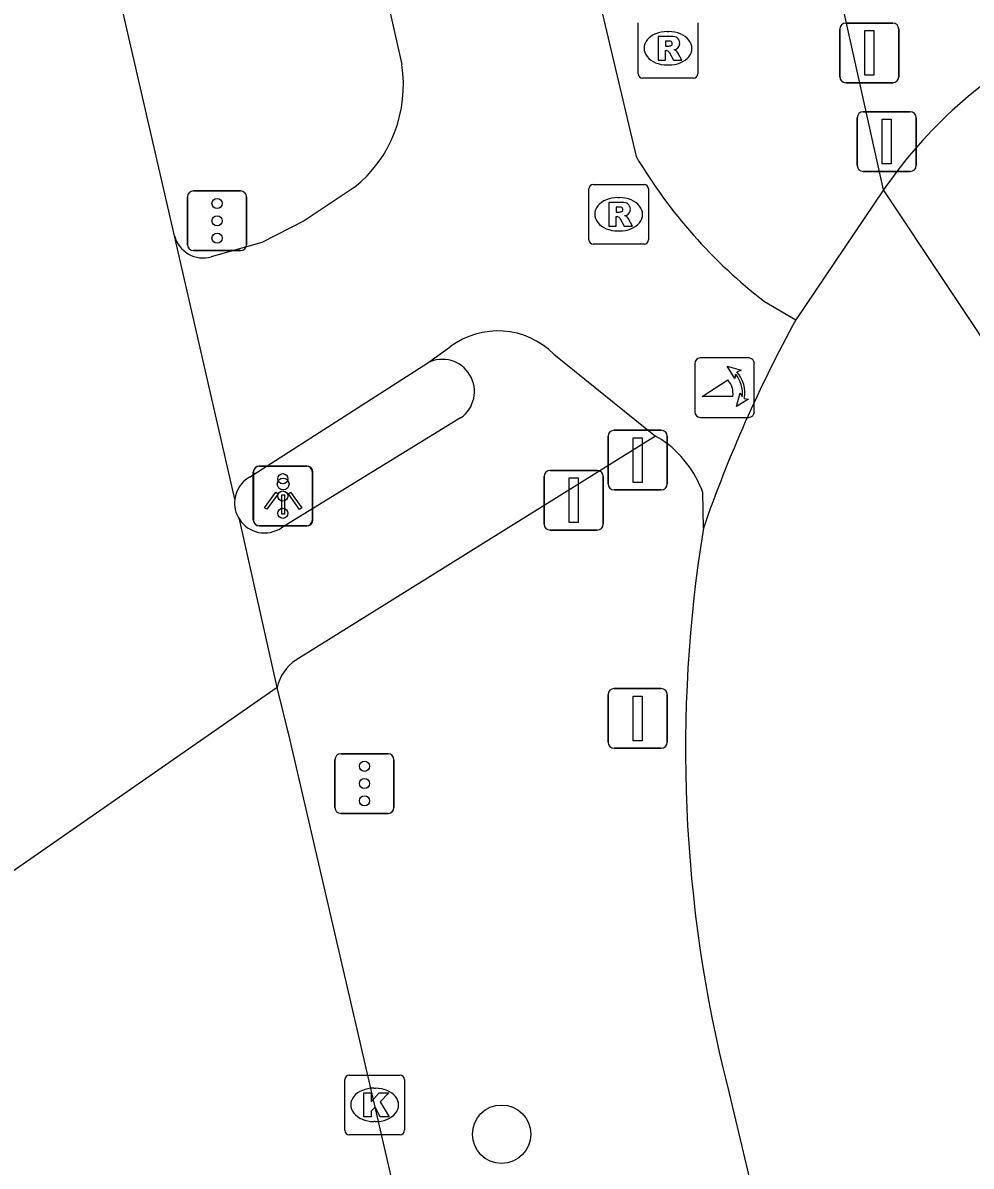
# Model space of a CAD drawing. Extents: x 156414 to 157775, y 382335 to 383765.
# Drawn here: x 157000.48 to 157016.38, y 382959.71 to 382978.87 of the extents above; entities that cross this region are included whole.
import ezdxf

# ---------------------------------------------------------------- set-up
doc = ezdxf.new("R2010")
doc.units = 0
for name, color, linetype in [('IMGEO_Afsluitpaal', 7, 'Continuous'), ('IMGEO_Boom', 7, 'Continuous'), ('IMGEO_Fietspad_gesloten', 7, 'Continuous'), ('IMGEO_Kolk', 7, 'Continuous'), ('IMGEO_Lichtpunt', 7, 'Continuous'), ('IMGEO_OVBaan_gesloten', 7, 'Continuous'), ('IMGEO_Poller', 7, 'Continuous'), ('IMGEO_Rijbaan_lokaal_gesloten', 7, 'Continuous'), ('IMGEO_Rioolput', 7, 'Continuous'), ('IMGEO_Verkeersbordpaal', 7, 'Continuous'), ('IMGEO_Verkeersregelinstallatiepaal', 7, 'Continuous'), ('IMGEO_Voetpad_open', 7, 'Continuous')]:
    doc.layers.add(name, color=color, linetype=linetype)

msp = doc.modelspace()

# ---------------------------------------------------------------- linework, layer by layer
at = {"layer": 'IMGEO_Afsluitpaal'}
for p, q in [((157014.174, 382977.964), (157014.174, 382978.764)), ((157014.174, 382978.764), (157014.174, 382977.964)), ((157014.274, 382978.864), (157015.064, 382978.864)), ((157015.064, 382978.864), (157014.274, 382978.864)), ((157015.164, 382978.764), (157015.164, 382977.964)), ((157015.164, 382977.964), (157015.164, 382978.764)), ((157015.064, 382977.864), (157014.274, 382977.864)), ((157014.274, 382977.864), (157015.064, 382977.864)), ((157014.467, 382976.478), (157014.467, 382977.278)), ((157014.467, 382977.278), (157014.467, 382976.478)), ((157014.567, 382977.378), (157015.357, 382977.378)), ((157015.357, 382977.378), (157014.567, 382977.378)), ((157015.457, 382977.278), (157015.457, 382976.478)), ((157015.457, 382976.478), (157015.457, 382977.278)), ((157015.357, 382976.378), (157014.567, 382976.378)), ((157014.567, 382976.378), (157015.357, 382976.378)), ((157010.292, 382971.142), (157010.292, 382971.942)), ((157010.292, 382971.942), (157010.292, 382971.142)), ((157010.392, 382972.042), (157011.182, 382972.042)), ((157011.182, 382972.042), (157010.392, 382972.042)), ((157011.282, 382971.942), (157011.282, 382971.142)), ((157011.282, 382971.142), (157011.282, 382971.942)), ((157009.32, 382971.369), (157010.11, 382971.369)), ((157010.11, 382971.369), (157009.32, 382971.369)), ((157009.22, 382970.469), (157009.22, 382971.269)), ((157009.22, 382971.269), (157009.22, 382970.469)), ((157010.21, 382971.269), (157010.21, 382970.469)), ((157010.21, 382970.469), (157010.21, 382971.269)), ((157011.182, 382971.042), (157010.392, 382971.042)), ((157010.392, 382971.042), (157011.182, 382971.042)), ((157010.11, 382970.369), (157009.32, 382970.369)), ((157009.32, 382970.369), (157010.11, 382970.369))]:
    msp.add_line(p, q, dxfattribs=at)
for points in [[(157014.594, 382978.739), (157014.744, 382978.739), (157014.744, 382977.989), (157014.594, 382977.989), (157014.594, 382978.739)], [(157014.887, 382977.253), (157015.037, 382977.253), (157015.037, 382976.503), (157014.887, 382976.503), (157014.887, 382977.253)], [(157010.712, 382971.917), (157010.862, 382971.917), (157010.862, 382971.167), (157010.712, 382971.167), (157010.712, 382971.917)], [(157009.64, 382971.244), (157009.79, 382971.244), (157009.79, 382970.494), (157009.64, 382970.494), (157009.64, 382971.244)]]:
    msp.add_lwpolyline(points, dxfattribs=at)
for centre, start, end in [((157014.274, 382978.764), 90, 180), ((157014.274, 382978.764), 90, 180), ((157015.064, 382978.764), 0, 90), ((157015.064, 382978.764), 360, 90), ((157014.274, 382977.964), 180, 270), ((157014.274, 382977.964), 180, 270), ((157015.064, 382977.964), 270, 0), ((157015.064, 382977.964), 270, 0), ((157014.567, 382977.278), 90, 180), ((157014.567, 382977.278), 90, 180), ((157015.357, 382977.278), 0, 90), ((157015.357, 382977.278), 360, 90), ((157014.567, 382976.478), 180, 270), ((157014.567, 382976.478), 180, 270), ((157015.357, 382976.478), 270, 0), ((157015.357, 382976.478), 270, 0), ((157010.392, 382971.942), 90, 180), ((157010.392, 382971.942), 90, 180), ((157011.182, 382971.942), 0, 90), ((157011.182, 382971.942), 360, 90), ((157009.32, 382971.269), 90, 180), ((157009.32, 382971.269), 90, 180), ((157010.11, 382971.269), 0, 90), ((157010.11, 382971.269), 360, 90), ((157010.392, 382971.142), 180, 270), ((157010.392, 382971.142), 180, 270), ((157011.182, 382971.142), 270, 0), ((157011.182, 382971.142), 270, 0), ((157009.32, 382970.469), 180, 270), ((157009.32, 382970.469), 180, 270), ((157010.11, 382970.469), 270, 0), ((157010.11, 382970.469), 270, 0)]:
    msp.add_arc(centre, 0.1, start, end, dxfattribs=at)
at = {"layer": 'IMGEO_Boom'}
msp.add_circle((157008.508, 382960.248), 0.489, dxfattribs=at)
at = {"layer": 'IMGEO_Fietspad_gesloten'}
for points in [[(157005.072, 382985.99), (157006.836, 382978.167)], [(157009.997, 382979.868), (157010.763, 382976.629)], [(157006.039, 382976.107), (157005.199, 382975.552), (157004.491, 382975.189), (157003.64, 382974.948)], [(157012.915, 382974.2), (157013.441, 382973.894)], [(157007.272, 382973.171), (157007.643, 382973.437)], [(157009.383, 382973.317), (157011.084, 382971.941)], [(157004.28, 382971.257), (157007.272, 382973.171)], [(157011.196, 382971.881), (157011.084, 382971.941)], [(157011.891, 382970.403), (157011.881, 382970.997)]]:
    msp.add_lwpolyline(points, dxfattribs=at)
for centre, radius, start, end in [((157004.657, 382977.826), 2.205, 308.7949, 8.9029), ((157018.088, 382980.951), 8.505, 210.5417, 232.5377), ((157003.505, 382975.423), 0.494, 194.8075, 285.8841), ((157008.444, 382972.379), 1.327, 44.9675, 127.1421), ((157010.169, 382970.378), 1.82, 19.8818, 55.6615), ((157004.536, 382970.823), 0.504, 120.523, 172.6706)]:
    msp.add_arc(centre, radius, start, end, dxfattribs=at)
at = {"layer": 'IMGEO_Kolk'}
for p, q in [((157005.879, 382960.313), (157005.879, 382961.165)), ((157005.954, 382961.239), (157006.806, 382961.239)), ((157006.88, 382961.165), (157006.88, 382960.313)), ((157006.367, 382961.019), (157006.392, 382961.019)), ((157006.39, 382960.459), (157006.365, 382960.459)), ((157006.806, 382960.239), (157005.954, 382960.239))]:
    msp.add_line(p, q, dxfattribs=at)
for points in [[(157005.879, 382960.313), (157005.879, 382961.165)], [(157005.954, 382961.239), (157006.806, 382961.239)], [(157006.88, 382961.165), (157006.88, 382960.313)], [(157006.2, 382960.939), (157006.323, 382960.939), (157006.323, 382960.788), (157006.453, 382960.939), (157006.617, 382960.939), (157006.471, 382960.788), (157006.624, 382960.539), (157006.472, 382960.539), (157006.387, 382960.703), (157006.323, 382960.636), (157006.323, 382960.539), (157006.2, 382960.539), (157006.2, 382960.939)], [(157006.806, 382960.239), (157005.954, 382960.239)]]:
    msp.add_lwpolyline(points, dxfattribs=at)
for centre, start, end in [((157005.956, 382961.163), 91.552, 178.448), ((157005.956, 382961.163), 91.552, 178.448), ((157006.804, 382961.163), 1.552, 88.448), ((157006.804, 382961.163), 1.552, 88.448), ((157005.956, 382960.315), 181.552, 268.448), ((157005.956, 382960.315), 181.552, 268.448), ((157006.804, 382960.315), 271.552, 358.448), ((157006.804, 382960.315), 271.552, 358.448)]:
    msp.add_arc(centre, 0.0765, start, end, dxfattribs=at)
for centre, major_axis, ratio, start_param, end_param in [((157006.366, 382960.739), (-0.387, 0.002), 0.722429, 4.712389, 7.853982), ((157006.391, 382960.739), (-0.39, 0.002), 0.717154, 1.570796, 4.712389)]:
    msp.add_ellipse(centre, major_axis=major_axis, ratio=ratio, start_param=start_param, end_param=end_param, dxfattribs=at)
at = {"layer": 'IMGEO_Lichtpunt'}
for p, q in [((157004.348, 382971.343), (157004.348, 382970.536)), ((157004.348, 382971.343), (157004.348, 382970.536)), ((157005.25, 382971.438), (157004.442, 382971.438)), ((157005.25, 382971.438), (157004.442, 382971.438)), ((157005.344, 382970.536), (157005.344, 382971.343)), ((157005.344, 382970.536), (157005.344, 382971.343)), ((157004.442, 382970.442), (157005.25, 382970.442)), ((157004.442, 382970.442), (157005.25, 382970.442))]:
    msp.add_line(p, q, dxfattribs=at)
for points in [[(157004.722, 382971.007), (157004.761, 382970.979), (157004.573, 382970.717), (157004.535, 382970.744), (157004.722, 382971.007)], [(157004.824, 382970.959), (157004.871, 382970.959), (157004.871, 382970.637), (157004.824, 382970.637), (157004.824, 382970.959)], [(157004.934, 382970.979), (157004.972, 382971.006), (157005.159, 382970.744), (157005.12, 382970.716), (157004.934, 382970.979)]]:
    msp.add_lwpolyline(points, dxfattribs=at)
msp.add_circle((157004.847, 382971.141), 0.0994, dxfattribs=at)
for centre, start, end in [((157004.442, 382971.343), 90, 180), ((157004.442, 382971.343), 90, 180), ((157005.25, 382971.343), 0, 90), ((157005.25, 382971.343), 0, 90), ((157004.442, 382970.536), 180, 270), ((157004.442, 382970.536), 180, 270), ((157005.25, 382970.536), 270, 0), ((157005.25, 382970.536), 270, 360)]:
    msp.add_arc(centre, 0.0946, start, end, dxfattribs=at)
at = {"layer": 'IMGEO_OVBaan_gesloten'}
for points in [[(157003.027, 382975.297), (157000.796, 382984.981)], [(157004.036, 382970.887), (157003.027, 382975.297)], [(157004.746, 382967.732), (157004.113, 382970.55)], [(157004.746, 382967.732), (156998.538, 382963.422)], [(157015.315, 382922.757), (157013.082, 382931.735), (157006.102, 382961.936), (157004.966, 382966.852), (157004.746, 382967.732)]]:
    msp.add_lwpolyline(points, dxfattribs=at)
msp.add_arc((157004.542, 382970.825), 0.51, 173.0441, 212.6967, dxfattribs=at)
at = {"layer": 'IMGEO_Poller'}
for p, q in [((157012.649, 382973.254), (157011.841, 382973.254)), ((157012.649, 382973.254), (157011.841, 382973.254)), ((157011.747, 382973.159), (157011.747, 382972.352)), ((157011.747, 382973.159), (157011.747, 382972.352)), ((157012.743, 382972.352), (157012.743, 382973.159)), ((157012.743, 382972.352), (157012.743, 382973.159)), ((157011.841, 382972.257), (157012.649, 382972.257)), ((157011.841, 382972.257), (157012.649, 382972.257))]:
    msp.add_line(p, q, dxfattribs=at)
for points in [[(157012.426, 382972.983), (157012.414, 382972.91), (157012.289, 382973.115)], [(157012.289, 382973.115), (157012.52, 382973.049), (157012.449, 382973.017)], [(157012.382, 382972.61), (157011.869, 382972.61), (157012.299, 382972.885)], [(157012.442, 382972.438), (157012.508, 382972.669), (157012.538, 382972.601)], [(157012.574, 382972.574), (157012.646, 382972.563), (157012.442, 382972.438)]]:
    msp.add_lwpolyline(points, dxfattribs=at)
for centre, radius, start, end in [((157011.841, 382973.159), 0.0946, 90, 180), ((157011.841, 382973.159), 0.0946, 90, 180), ((157012.649, 382973.159), 0.0946, 0, 90), ((157012.649, 382973.159), 0.0946, 0, 90), ((157012.068, 382972.67), 0.516, 349.3569, 42.2912), ((157012.054, 382972.66), 0.332, 351.3247, 42.4854), ((157012.068, 382972.67), 0.476, 351.7527, 41.1691), ((157011.841, 382972.352), 0.0946, 180, 270), ((157011.841, 382972.352), 0.0946, 180, 270), ((157012.649, 382972.352), 0.0946, 270, 0), ((157012.649, 382972.352), 0.0946, 270, 0)]:
    msp.add_arc(centre, radius, start, end, dxfattribs=at)
at = {"layer": 'IMGEO_Rijbaan_lokaal_gesloten'}
for points in [[(157014.908, 382976.069), (157013.441, 382973.894)], [(157018.076, 382971.31), (157014.908, 382976.069)], [(157012.292, 382961.05), (157015.795, 382946.311), (157020.571, 382926.991)]]:
    msp.add_lwpolyline(points, dxfattribs=at)
for centre, radius, start, end in [((157021.29, 382971.707), 7.73, 117.7611, 145.644), ((157033.488, 382962.903), 22.863, 151.2671, 160.8506), ((157034.609, 382966.692), 23.019, 170.7222, 194.1877)]:
    msp.add_arc(centre, radius, start, end, dxfattribs=at)
at = {"layer": 'IMGEO_Rioolput'}
for p, q in [((157010.796, 382978.015), (157010.796, 382978.867)), ((157011.797, 382978.867), (157011.797, 382978.015)), ((157011.284, 382978.721), (157011.309, 382978.721)), ((157011.307, 382978.161), (157011.282, 382978.161)), ((157011.723, 382977.941), (157010.871, 382977.941)), ((157009.969, 382975.234), (157009.969, 382976.086)), ((157010.044, 382976.16), (157010.896, 382976.16)), ((157010.97, 382976.086), (157010.97, 382975.234)), ((157010.457, 382975.94), (157010.482, 382975.94)), ((157010.48, 382975.38), (157010.455, 382975.38)), ((157010.896, 382975.16), (157010.044, 382975.16))]:
    msp.add_line(p, q, dxfattribs=at)
for points in [[(157010.796, 382978.015), (157010.796, 382978.867)], [(157011.797, 382978.867), (157011.797, 382978.015)], [(157011.385, 382978.639), (157011.133, 382978.641), (157011.133, 382978.241)], [(157011.133, 382978.241), (157011.257, 382978.241), (157011.257, 382978.403), (157011.268, 382978.403)], [(157011.311, 382978.56), (157011.257, 382978.56), (157011.257, 382978.479)], [(157011.257, 382978.479), (157011.309, 382978.479)], [(157011.315, 382978.374), (157011.386, 382978.241), (157011.526, 382978.241), (157011.461, 382978.367)], [(157011.723, 382977.941), (157010.871, 382977.941)], [(157009.969, 382975.234), (157009.969, 382976.086)], [(157010.044, 382976.16), (157010.896, 382976.16)], [(157010.97, 382976.086), (157010.97, 382975.234)], [(157010.558, 382975.858), (157010.306, 382975.86), (157010.306, 382975.46)], [(157010.484, 382975.779), (157010.43, 382975.779), (157010.43, 382975.698)], [(157010.43, 382975.698), (157010.482, 382975.698)], [(157010.306, 382975.46), (157010.43, 382975.46), (157010.43, 382975.622), (157010.441, 382975.622)], [(157010.488, 382975.593), (157010.559, 382975.46), (157010.699, 382975.46), (157010.634, 382975.586)], [(157010.896, 382975.16), (157010.044, 382975.16)]]:
    msp.add_lwpolyline(points, dxfattribs=at)
for centre, radius, start, end in [((157011.384, 382978.529), 0.109, 350.3612, 89.416), ((157011.267, 382978.35), 0.0533, 26.0293, 88.6989), ((157011.293, 382978.668), 0.19, 274.7715, 282.9687), ((157011.317, 382978.464), 0.0964, 77.0061, 93.1865), ((157011.331, 382978.521), 0.0378, 276.6634, 79.6772), ((157011.382, 382978.529), 0.112, 277.5842, 350.9817), ((157011.366, 382978.314), 0.108, 29.5134, 73.7905), ((157010.873, 382978.017), 0.0765, 181.552, 268.448), ((157010.873, 382978.017), 0.0765, 181.552, 268.448), ((157011.721, 382978.017), 0.0765, 271.552, 358.448), ((157011.721, 382978.017), 0.0765, 271.552, 358.448), ((157010.046, 382976.084), 0.0765, 91.552, 178.448), ((157010.046, 382976.084), 0.0765, 91.552, 178.448), ((157010.894, 382976.084), 0.0765, 1.552, 88.448), ((157010.894, 382976.084), 0.0765, 1.552, 88.448), ((157010.466, 382975.887), 0.19, 274.7715, 282.9687), ((157010.49, 382975.683), 0.0964, 77.0061, 93.1865), ((157010.504, 382975.74), 0.0378, 276.6634, 79.6772), ((157010.557, 382975.748), 0.109, 350.3612, 89.416), ((157010.555, 382975.748), 0.112, 277.5842, 350.9817), ((157010.44, 382975.569), 0.0533, 26.0293, 88.6989), ((157010.539, 382975.533), 0.108, 29.5134, 73.7905), ((157010.046, 382975.236), 0.0765, 181.552, 268.448), ((157010.046, 382975.236), 0.0765, 181.552, 268.448), ((157010.894, 382975.236), 0.0765, 271.552, 358.448), ((157010.894, 382975.236), 0.0765, 271.552, 358.448)]:
    msp.add_arc(centre, radius, start, end, dxfattribs=at)
for centre, major_axis, ratio, start_param, end_param in [((157011.283, 382978.441), (-0.387, 0.002), 0.722429, 4.712389, 7.853982), ((157011.308, 382978.441), (-0.39, 0.002), 0.717154, 1.570796, 4.712389), ((157010.456, 382975.66), (-0.387, 0.002), 0.722429, 4.712389, 7.853982), ((157010.481, 382975.66), (-0.39, 0.002), 0.717154, 1.570796, 4.712389)]:
    msp.add_ellipse(centre, major_axis=major_axis, ratio=ratio, start_param=start_param, end_param=end_param, dxfattribs=at)
at = {"layer": 'IMGEO_Verkeersbordpaal'}
for p, q in [((157010.392, 382967.714), (157011.182, 382967.714)), ((157011.182, 382967.714), (157010.392, 382967.714)), ((157010.292, 382966.814), (157010.292, 382967.614)), ((157010.292, 382967.614), (157010.292, 382966.814)), ((157011.282, 382967.614), (157011.282, 382966.814)), ((157011.282, 382966.814), (157011.282, 382967.614)), ((157011.182, 382966.714), (157010.392, 382966.714)), ((157010.392, 382966.714), (157011.182, 382966.714))]:
    msp.add_line(p, q, dxfattribs=at)
msp.add_lwpolyline([(157010.712, 382967.589), (157010.862, 382967.589), (157010.862, 382966.839), (157010.712, 382966.839), (157010.712, 382967.589)], dxfattribs=at)
for centre, start, end in [((157010.392, 382967.614), 90, 180), ((157010.392, 382967.614), 90, 180), ((157011.182, 382967.614), 0, 90), ((157011.182, 382967.614), 360, 90), ((157010.392, 382966.814), 180, 270), ((157010.392, 382966.814), 180, 270), ((157011.182, 382966.814), 270, 0), ((157011.182, 382966.814), 270, 0)]:
    msp.add_arc(centre, 0.1, start, end, dxfattribs=at)
at = {"layer": 'IMGEO_Verkeersregelinstallatiepaal'}
for p, q in [((157003.244, 382975.151), (157003.244, 382975.951)), ((157003.244, 382975.951), (157003.244, 382975.151)), ((157003.344, 382976.051), (157004.134, 382976.051)), ((157004.134, 382976.051), (157003.344, 382976.051)), ((157004.234, 382975.951), (157004.234, 382975.151)), ((157004.234, 382975.151), (157004.234, 382975.951)), ((157004.134, 382975.051), (157003.344, 382975.051)), ((157003.344, 382975.051), (157004.134, 382975.051)), ((157004.346, 382970.54), (157004.346, 382971.34)), ((157004.346, 382971.34), (157004.346, 382970.54)), ((157004.446, 382971.44), (157005.236, 382971.44)), ((157005.236, 382971.44), (157004.446, 382971.44)), ((157005.336, 382971.34), (157005.336, 382970.54)), ((157005.336, 382970.54), (157005.336, 382971.34)), ((157005.236, 382970.44), (157004.446, 382970.44)), ((157004.446, 382970.44), (157005.236, 382970.44)), ((157005.714, 382965.722), (157005.714, 382966.522)), ((157005.714, 382966.522), (157005.714, 382965.722)), ((157005.814, 382966.622), (157006.604, 382966.622)), ((157006.604, 382966.622), (157005.814, 382966.622)), ((157006.704, 382966.522), (157006.704, 382965.722)), ((157006.704, 382965.722), (157006.704, 382966.522)), ((157006.604, 382965.622), (157005.814, 382965.622)), ((157005.814, 382965.622), (157006.604, 382965.622))]:
    msp.add_line(p, q, dxfattribs=at)
for centre in [(157003.739, 382975.841), (157003.739, 382975.551), (157003.739, 382975.261), (157004.841, 382971.23), (157004.841, 382970.94), (157004.841, 382970.65), (157006.209, 382966.412), (157006.209, 382966.122), (157006.209, 382965.832)]:
    msp.add_circle(centre, 0.085, dxfattribs=at)
for centre, start, end in [((157003.344, 382975.951), 90, 180), ((157003.344, 382975.951), 90, 180), ((157004.134, 382975.951), 0, 90), ((157004.134, 382975.951), 360, 90), ((157003.344, 382975.151), 180, 270), ((157003.344, 382975.151), 180, 270), ((157004.134, 382975.151), 270, 0), ((157004.134, 382975.151), 270, 0), ((157004.446, 382971.34), 90, 180), ((157004.446, 382971.34), 90, 180), ((157005.236, 382971.34), 0, 90), ((157005.236, 382971.34), 360, 90), ((157004.446, 382970.54), 180, 270), ((157004.446, 382970.54), 180, 270), ((157005.236, 382970.54), 270, 0), ((157005.236, 382970.54), 270, 0), ((157005.814, 382966.522), 90, 180), ((157005.814, 382966.522), 90, 180), ((157006.604, 382966.522), 0, 90), ((157006.604, 382966.522), 360, 90), ((157005.814, 382965.722), 180, 270), ((157005.814, 382965.722), 180, 270), ((157006.604, 382965.722), 270, 0), ((157006.604, 382965.722), 270, 0)]:
    msp.add_arc(centre, 0.1, start, end, dxfattribs=at)
at = {"layer": 'IMGEO_Voetpad_open'}
for points in [[(157014.908, 382976.069), (157012.337, 382987.65)], [(157007.821, 382972.248), (157004.817, 382970.408)], [(157011.084, 382971.941), (157005.058, 382968.191)]]:
    msp.add_lwpolyline(points, dxfattribs=at)
for centre, radius, start, end in [((157007.515, 382972.691), 0.538, 304.6015, 116.8869), ((157004.534, 382970.823), 0.502, 212.9792, 304.2132), ((157005.475, 382967.572), 0.746, 123.9558, 167.6332)]:
    msp.add_arc(centre, radius, start, end, dxfattribs=at)

doc.saveas('drawing.dxf')
